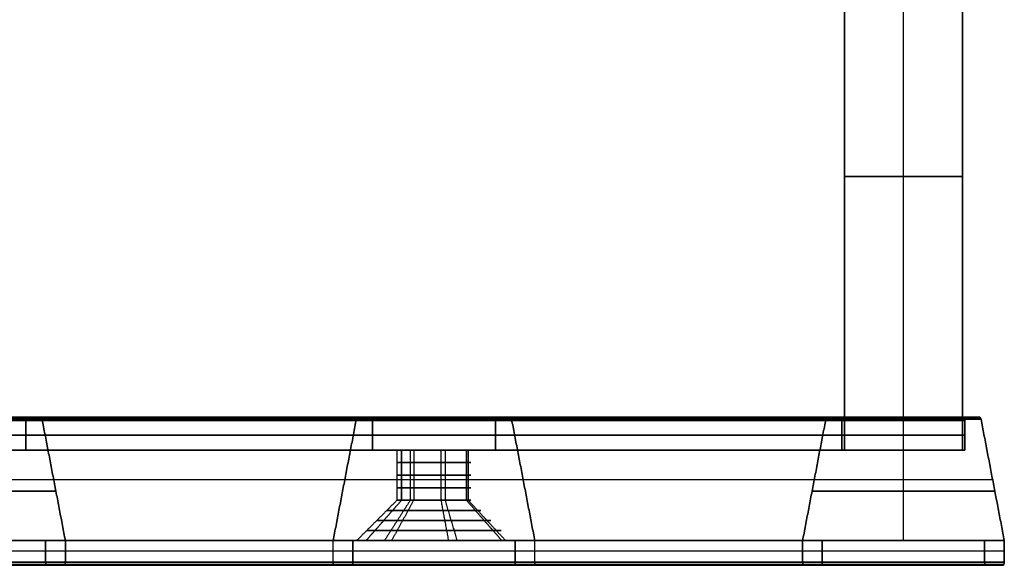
# Model space of a CAD drawing. Header units: millimetres. Extents: x -1100 to 1100, y -7 to 710.
# Tile 346 of 507: x 558 to 618, y -7 to 26. Entities that reach past the tile are written whole.
import ezdxf

# ---------------------------------------------------------------- set-up
doc = ezdxf.new("R2010")
doc.units = ezdxf.units.MM
doc.header["$MEASUREMENT"] = 0
doc.layers.add('IGES LEVEL 17', color=7, linetype='Continuous')
doc.layers.add('IGES LEVEL 3', color=7, linetype='Continuous')

msp = doc.modelspace()

# ---------------------------------------------------------------- linework, layer by layer
at = {"layer": 'IGES LEVEL 17', "extrusion": (0.877896, 0, -0.478852)}
for centre, start, end in [((1.8, 2.942, 634.698), 270, 0), ((1.8, 4.607, 634.698), 0, 68.19859), ((1.8, -14.723, 699.698), 291.80141, 0), ((1.8, -13.058, 699.698), 0, 90), ((1.8, 2.942, 699.698), 270, 0), ((1.8, 4.607, 699.698), 0, 68.19859), ((-6.8, 5.442, 634.698), 180, 270), ((-6.8, 7.542, 634.698), 90, 180), ((-6.8, -17.658, 699.698), 180, 270), ((-6.8, -15.558, 699.698), 90, 180), ((-6.8, 5.442, 699.698), 180, 270), ((-6.8, 7.542, 699.698), 90, 180)]:
    msp.add_arc(centre, 0.2, start, end, dxfattribs=at)
at = {"layer": 'IGES LEVEL 17', "color": 253, "extrusion": (0.877896, 0, -0.478852)}
for centre, start, end in [((1.8, 2.942, 634.698), 270, 0), ((1.8, 2.942, 634.698), 270, 0), ((1.8, 4.607, 634.698), 0, 68.19859), ((1.8, 4.607, 634.698), 0, 68.19859), ((1.8, -14.723, 667.198), 291.80141, 0), ((1.8, -13.058, 667.198), 0, 90), ((1.8, 2.942, 667.198), 270, 0), ((1.8, 4.607, 667.198), 0, 68.19859), ((1.8, -14.723, 699.698), 291.80141, 0), ((1.8, -14.723, 699.698), 291.80141, 0), ((1.8, -13.058, 699.698), 0, 90), ((1.8, -13.058, 699.698), 0, 90), ((1.8, 2.942, 699.698), 270, 0), ((1.8, 2.942, 699.698), 270, 0), ((1.8, 4.607, 699.698), 0, 68.19859), ((1.8, 4.607, 699.698), 0, 68.19859), ((-6.8, 5.442, 634.698), 180, 270), ((-6.8, 5.442, 634.698), 180, 270), ((-6.8, 7.542, 634.698), 90, 180), ((-6.8, 7.542, 634.698), 90, 180), ((-6.8, -17.658, 667.198), 180, 270), ((-6.8, -15.558, 667.198), 90, 180), ((-6.8, 5.442, 667.198), 180, 270), ((-6.8, 7.542, 667.198), 90, 180), ((-6.8, -17.658, 699.698), 180, 270), ((-6.8, -17.658, 699.698), 180, 270), ((-6.8, -15.558, 699.698), 90, 180), ((-6.8, -15.558, 699.698), 90, 180), ((-6.8, 5.442, 699.698), 180, 270), ((-6.8, 5.442, 699.698), 180, 270), ((-6.8, 7.542, 699.698), 90, 180), ((-6.8, 7.542, 699.698), 90, 180)]:
    msp.add_arc(centre, 0.2, start, end, dxfattribs=at)
at = {"layer": 'IGES LEVEL 17', "extrusion": (0.877896, 0, 0.478852)}
for centre, start, end in [((1.8, -2.942, 634.698), 0, 90), ((1.8, 14.723, 699.698), 0, 68.19859), ((1.8, 13.058, 699.698), 270, 0), ((1.8, -2.942, 699.698), 0, 90), ((1.8, -4.607, 699.698), 291.80141, 0), ((-6.8, -5.442, 634.698), 90, 180), ((-6.8, -7.542, 634.698), 180, 270), ((-6.8, 17.658, 699.698), 90, 180), ((-6.8, 15.558, 699.698), 180, 270), ((-6.8, -5.442, 699.698), 90, 180), ((-6.8, -7.542, 699.698), 180, 270)]:
    msp.add_arc(centre, 0.2, start, end, dxfattribs=at)
at = {"layer": 'IGES LEVEL 17', "color": 253, "extrusion": (0.877896, -9.98052e-14, 0.478852)}
msp.add_arc((1.8, -2.942, 634.698), 0.2, 0, 90, dxfattribs=at)
msp.add_arc((1.8, -2.942, 634.698), 0.2, 0, 90, dxfattribs=at)
at = {"layer": 'IGES LEVEL 17', "extrusion": (0.877896, -1.01308e-14, 0.478852)}
msp.add_arc((1.8, -4.607, 634.698), 0.2, 291.80141, 360, dxfattribs=at)
at = {"layer": 'IGES LEVEL 17', "color": 253, "extrusion": (0.877896, 1.51268e-14, 0.478852)}
msp.add_arc((1.8, -4.607, 634.698), 0.2, 291.80141, 360, dxfattribs=at)
at = {"layer": 'IGES LEVEL 17', "color": 253, "extrusion": (0.877896, -1.02751e-13, 0.478852)}
msp.add_arc((1.8, -4.607, 634.698), 0.2, 291.80141, 360, dxfattribs=at)
at = {"layer": 'IGES LEVEL 17', "color": 253, "extrusion": (0.877896, 0, 0.478852)}
for centre, start, end in [((1.8, 14.723, 667.198), 0, 68.19859), ((1.8, 13.058, 667.198), 270, 0), ((1.8, -2.942, 667.198), 0, 90), ((1.8, -4.607, 667.198), 291.80141, 0), ((1.8, 14.723, 699.698), 0, 68.19859), ((1.8, 14.723, 699.698), 0, 68.19859), ((1.8, 13.058, 699.698), 270, 0), ((1.8, 13.058, 699.698), 270, 0), ((1.8, -2.942, 699.698), 0, 90), ((1.8, -2.942, 699.698), 0, 90), ((1.8, -4.607, 699.698), 291.80141, 0), ((1.8, -4.607, 699.698), 291.80141, 0), ((-6.8, -5.442, 634.698), 90, 180), ((-6.8, -7.542, 634.698), 180, 270), ((-6.8, -7.542, 634.698), 180, 270), ((-6.8, 17.658, 667.198), 90, 180), ((-6.8, 15.558, 667.198), 180, 270), ((-6.8, -5.442, 667.198), 90, 180), ((-6.8, -7.542, 667.198), 180, 270), ((-6.8, 17.658, 699.698), 90, 180), ((-6.8, 17.658, 699.698), 90, 180), ((-6.8, 15.558, 699.698), 180, 270), ((-6.8, 15.558, 699.698), 180, 270), ((-6.8, -5.442, 699.698), 90, 180), ((-6.8, -5.442, 699.698), 90, 180), ((-6.8, -7.542, 699.698), 180, 270), ((-6.8, -7.542, 699.698), 180, 270)]:
    msp.add_arc(centre, 0.2, start, end, dxfattribs=at)
at = {"layer": 'IGES LEVEL 17', "extrusion": (0, 1, 0)}
for centre, radius, start, end in [((-583.308, -323.929), 2.25, 208.61046, 28.61046), ((-583.308, -323.929), 2.25, 28.61046, 208.61046), ((-583.308, 323.929), 2.25, 331.38954, 151.38954), ((-583.308, 323.929), 2.25, 151.38954, 331.38954), ((-583.308, -323.929, -3.05), 2.25, 208.61046, 28.61046), ((-583.308, 323.929, -3.05), 2.25, 331.38954, 151.38954), ((-583.308, -323.929, -3.05), 2.25, 28.61046, 208.61046), ((-583.308, 323.929, -3.05), 2.25, 151.38954, 331.38954), ((-583.308, -323.929, -5.5), 4.7, 208.61046, 28.61046), ((-583.308, 323.929, -5.5), 4.7, 331.38954, 151.38954), ((-583.308, -323.929, -5.5), 4.7, 28.61046, 208.61046), ((-583.308, 323.929, -5.5), 4.7, 151.38954, 331.38954)]:
    msp.add_arc(centre, radius, start, end, dxfattribs=at)
at = {"layer": 'IGES LEVEL 17', "color": 253, "extrusion": (0, 1, 0)}
for centre, radius, start, end in [((-583.308, -323.929), 2.25, 208.61046, 28.61046), ((-583.308, -323.929), 2.25, 28.61046, 208.61046), ((-583.308, 323.929), 2.25, 331.38954, 151.38954), ((-583.308, 323.929), 2.25, 151.38954, 331.38954), ((-583.308, -323.929, -0.762), 2.25, 208.61046, 28.61046), ((-583.308, 323.929, -0.763), 2.25, 331.38954, 151.38954), ((-583.308, -323.929, -0.762), 2.25, 28.61046, 208.61046), ((-583.308, 323.929, -0.763), 2.25, 151.38954, 331.38954), ((-583.308, -323.929, -1.525), 2.25, 208.61046, 28.61046), ((-583.308, 323.929, -1.525), 2.25, 331.38954, 151.38954), ((-583.308, -323.929, -1.525), 2.25, 28.61046, 208.61046), ((-583.308, 323.929, -1.525), 2.25, 151.38954, 331.38954), ((-583.308, -323.929, -2.287), 2.25, 208.61046, 28.61046), ((-583.308, 323.929, -2.288), 2.25, 331.38954, 151.38954), ((-583.308, -323.929, -2.287), 2.25, 28.61046, 208.61046), ((-583.308, 323.929, -2.288), 2.25, 151.38954, 331.38954), ((-583.308, 323.929, -3.05), 2.25, 331.38954, 151.38954), ((-583.308, 323.929, -3.05), 2.25, 331.38954, 151.38954), ((-583.308, -323.929, -3.05), 2.25, 208.61046, 28.61046), ((-583.308, -323.929, -3.05), 2.25, 208.61046, 28.61046), ((-583.308, -323.929, -3.05), 2.25, 28.61046, 208.61046), ((-583.308, -323.929, -3.05), 2.25, 28.61046, 208.61046), ((-583.308, 323.929, -3.05), 2.25, 151.38954, 331.38954), ((-583.308, 323.929, -3.05), 2.25, 151.38954, 331.38954), ((-583.308, -323.929, -3.662), 2.863, 208.61046, 28.61046), ((-583.308, 323.929, -3.663), 2.863, 331.38954, 151.38954), ((-583.308, -323.929, -3.662), 2.863, 28.61046, 208.61046), ((-583.308, 323.929, -3.663), 2.863, 151.38954, 331.38954), ((-583.308, -323.929, -4.275), 3.475, 208.61046, 28.61046), ((-583.308, 323.929, -4.275), 3.475, 331.38954, 151.38954), ((-583.308, -323.929, -4.275), 3.475, 28.61046, 208.61046), ((-583.308, 323.929, -4.275), 3.475, 151.38954, 331.38954), ((-583.308, -323.929, -4.887), 4.088, 208.61046, 28.61046), ((-583.308, 323.929, -4.888), 4.088, 331.38954, 151.38954), ((-583.308, -323.929, -4.887), 4.088, 28.61046, 208.61046), ((-583.308, 323.929, -4.888), 4.088, 151.38954, 331.38954), ((-583.308, -323.929, -5.5), 4.7, 208.61046, 28.61046), ((-583.308, 323.929, -5.5), 4.7, 331.38954, 151.38954), ((-583.308, -323.929, -5.5), 4.7, 28.61046, 208.61046), ((-583.308, 323.929, -5.5), 4.7, 151.38954, 331.38954)]:
    msp.add_arc(centre, radius, start, end, dxfattribs=at)
at = {"layer": 'IGES LEVEL 17', "color": 253, "extrusion": (0.877896, -2.72196e-14, 0.478852)}
msp.add_arc((-6.8, -5.442, 634.698), 0.2, 90, 180, dxfattribs=at)
at = {"layer": 'IGES LEVEL 17'}
for points in [[(607.123, 1.874, -348.14), (578.591, 1.874, -332.577), (550.059, 1.874, -317.014)], [(550.059, 1.874, 317.014), (578.591, 1.874, 332.577), (607.123, 1.874, 348.14)], [(550.148, 2, -316.851), (578.68, 2, -332.414), (607.212, 2, -347.977)], [(607.212, 2, 347.977), (578.68, 2, 332.414), (550.148, 2, 316.851)], [(608.009, 2, -346.515), (579.477, 2, -330.953), (550.945, 2, -315.39)], [(550.945, 2, 315.39), (579.477, 2, 330.953), (608.009, 2, 346.515)], [(551.041, 1.8, -315.214), (579.573, 1.8, -330.777), (608.104, 1.8, -346.34)], [(608.104, 1.8, 346.34), (579.573, 1.8, 330.777), (551.041, 1.8, 315.214)], [(558.511, 1.8, -301.519), (558.511, 0.9, -301.519), (558.511, 0, -301.519)], [(615.574, 1.8, -332.645), (587.043, 1.8, -317.082), (558.511, 1.8, -301.519)], [(558.511, 1.8, 301.519), (587.043, 1.8, 317.082), (615.574, 1.8, 332.645)], [(558.511, 0, 301.519), (558.511, 0.9, 301.519), (558.511, 1.8, 301.519)], [(558.607, 2, -301.344), (587.139, 2, -316.906), (615.67, 2, -332.469)], [(559.404, 2, -299.882), (559.006, 2, -300.613), (558.607, 2, -301.344)], [(558.607, 2, 301.344), (559.006, 2, 300.613), (559.404, 2, 299.882)], [(615.67, 2, 332.469), (587.139, 2, 316.906), (558.607, 2, 301.344)], [(616.467, 2, -331.008), (587.936, 2, -315.445), (559.404, 2, -299.882)], [(559.404, 2, 299.882), (587.936, 2, 315.445), (616.467, 2, 331.008)], [(559.493, 1.874, -299.719), (588.025, 1.874, -315.282), (616.556, 1.874, -330.845)], [(560.906, -5.5, -297.13), (560.199, -1.813, -298.425), (559.493, 1.874, -299.719)], [(559.493, 1.874, 299.719), (560.199, -1.813, 298.425), (560.906, -5.5, 297.13)], [(616.556, 1.874, 330.845), (588.025, 1.874, 315.282), (559.493, 1.874, 299.719)], [(605.71, -5.5, -350.729), (606.416, -1.813, -349.434), (607.123, 1.874, -348.14)], [(607.123, 1.874, 348.14), (606.416, -1.813, 349.434), (605.71, -5.5, 350.729)], [(607.212, 2, -347.977), (607.61, 2, -347.246), (608.009, 2, -346.515)], [(608.009, 2, 346.515), (607.61, 2, 347.246), (607.212, 2, 347.977)], [(608.104, 1.8, -346.34), (608.104, 0.9, -346.34), (608.104, 0, -346.34)], [(608.104, 0, 346.34), (608.104, 0.9, 346.34), (608.104, 1.8, 346.34)], [(615.574, 0, -332.645), (615.574, 0.9, -332.645), (615.574, 1.8, -332.645)], [(615.574, 1.8, 332.645), (615.574, 0.9, 332.645), (615.574, 0, 332.645)], [(615.67, 2, -332.469), (616.069, 2, -331.738), (616.467, 2, -331.008)], [(616.467, 2, 331.008), (616.069, 2, 331.738), (615.67, 2, 332.469)], [(616.556, 1.874, -330.845), (617.263, -1.813, -329.55), (617.969, -5.5, -328.255)], [(617.969, -5.5, 328.255), (617.263, -1.813, 329.55), (616.556, 1.874, 330.845)], [(551.041, 0, -315.214), (579.573, 0, -330.777), (608.104, 0, -346.34)], [(558.511, 0, -301.519), (554.776, 0, -308.367), (551.041, 0, -315.214)], [(558.511, 0, -301.519), (587.043, 0, -317.082), (615.574, 0, -332.645)], [(581.333, -3.05, -322.852), (581.333, -1.525, -322.852), (581.333, 0, -322.852)], [(585.283, 0, -325.007), (585.283, -1.525, -325.007), (585.283, -3.05, -325.007)], [(608.104, 0, -346.34), (611.839, 0, -339.492), (615.574, 0, -332.645)], [(551.041, 0, 315.214), (554.776, 0, 308.367), (558.511, 0, 301.519)], [(551.041, 0, 315.214), (579.573, 0, 330.777), (608.104, 0, 346.34)], [(558.511, 0, 301.519), (587.043, 0, 317.082), (615.574, 0, 332.645)], [(581.333, -3.05, 322.852), (581.333, -1.525, 322.852), (581.333, 0, 322.852)], [(585.283, 0, 325.007), (585.283, -1.525, 325.007), (585.283, -3.05, 325.007)], [(615.574, 0, 332.645), (611.839, 0, 339.492), (608.104, 0, 346.34)], [(579.182, -5.5, -321.679), (580.257, -4.275, -322.265), (581.333, -3.05, -322.852)], [(579.182, -5.5, 321.679), (580.257, -4.275, 322.265), (581.333, -3.05, 322.852)], [(585.283, -3.05, -325.007), (586.359, -4.275, -325.594), (587.434, -5.5, -326.18)], [(585.283, -3.05, 325.007), (586.359, -4.275, 325.594), (587.434, -5.5, 326.18)], [(548.647, -5.5, -319.604), (577.179, -5.5, -335.167), (605.71, -5.5, -350.729)], [(548.647, -5.5, 319.604), (577.179, -5.5, 335.167), (605.71, -5.5, 350.729)], [(549.844, -5.5, -317.409), (554.776, -5.5, -308.367), (559.708, -5.5, -299.324)], [(549.844, -5.5, -317.409), (578.376, -5.5, -332.972), (606.907, -5.5, -348.535)], [(549.844, -5.5, 317.409), (578.376, -5.5, 332.972), (606.907, -5.5, 348.535)], [(559.708, -5.5, 299.324), (554.776, -5.5, 308.367), (549.844, -5.5, 317.409)], [(559.708, -5.5, -299.324), (559.708, -6.15, -299.324), (559.708, -6.8, -299.324)], [(559.708, -5.5, -299.324), (588.24, -5.5, -314.887), (616.772, -5.5, -330.45)], [(559.708, -5.5, 299.324), (588.24, -5.5, 314.887), (616.772, -5.5, 330.45)], [(559.708, -6.8, 299.324), (559.708, -6.15, 299.324), (559.708, -5.5, 299.324)], [(560.906, -5.5, -297.13), (589.437, -5.5, -312.692), (617.969, -5.5, -328.255)], [(560.906, -6.8, -297.13), (560.906, -6.15, -297.13), (560.906, -5.5, -297.13)], [(560.906, -5.5, 297.13), (560.906, -6.15, 297.13), (560.906, -6.8, 297.13)], [(560.906, -5.5, 297.13), (589.437, -5.5, 312.692), (617.969, -5.5, 328.255)], [(605.71, -6.8, -350.729), (605.71, -6.15, -350.729), (605.71, -5.5, -350.729)], [(605.71, -5.5, 350.729), (605.71, -6.15, 350.729), (605.71, -6.8, 350.729)], [(616.772, -5.5, -330.45), (611.839, -5.5, -339.492), (606.907, -5.5, -348.535)], [(606.907, -5.5, -348.535), (606.907, -6.15, -348.535), (606.907, -6.8, -348.535)], [(606.907, -6.8, 348.535), (606.907, -6.15, 348.535), (606.907, -5.5, 348.535)], [(606.907, -5.5, 348.535), (611.839, -5.5, 339.492), (616.772, -5.5, 330.45)], [(616.772, -6.8, -330.45), (616.772, -6.15, -330.45), (616.772, -5.5, -330.45)], [(616.772, -5.5, 330.45), (616.772, -6.15, 330.45), (616.772, -6.8, 330.45)], [(617.969, -5.5, -328.255), (617.969, -6.15, -328.255), (617.969, -6.8, -328.255)], [(617.969, -6.8, 328.255), (617.969, -6.15, 328.255), (617.969, -5.5, 328.255)], [(548.647, -6.8, -319.604), (577.179, -6.8, -335.167), (605.71, -6.8, -350.729)], [(605.71, -6.8, 350.729), (577.179, -6.8, 335.167), (548.647, -6.8, 319.604)], [(605.806, -7, -350.554), (577.274, -7, -334.991), (548.743, -7, -319.428)], [(548.743, -7, 319.428), (577.274, -7, 334.991), (605.806, -7, 350.554)], [(549.748, -7, -317.585), (578.28, -7, -333.147), (606.811, -7, -348.71)], [(606.811, -7, 348.71), (578.28, -7, 333.147), (549.748, -7, 317.585)], [(606.907, -6.8, -348.535), (578.376, -6.8, -332.972), (549.844, -6.8, -317.409)], [(549.844, -6.8, 317.409), (578.376, -6.8, 332.972), (606.907, -6.8, 348.535)], [(559.708, -6.8, -299.324), (588.24, -6.8, -314.887), (616.772, -6.8, -330.45)], [(616.772, -6.8, 330.45), (588.24, -6.8, 314.887), (559.708, -6.8, 299.324)], [(559.804, -7, -299.149), (560.307, -7, -298.227), (560.81, -7, -297.305)], [(616.867, -7, -330.274), (588.336, -7, -314.712), (559.804, -7, -299.149)], [(559.804, -7, 299.149), (588.336, -7, 314.712), (616.867, -7, 330.274)], [(560.81, -7, 297.305), (560.307, -7, 298.227), (559.804, -7, 299.149)], [(560.81, -7, -297.305), (589.341, -7, -312.868), (617.873, -7, -328.431)], [(617.873, -7, 328.431), (589.341, -7, 312.868), (560.81, -7, 297.305)], [(617.969, -6.8, -328.255), (589.437, -6.8, -312.692), (560.906, -6.8, -297.13)], [(560.906, -6.8, 297.13), (589.437, -6.8, 312.692), (617.969, -6.8, 328.255)], [(606.811, -7, -348.71), (606.309, -7, -349.632), (605.806, -7, -350.554)], [(605.806, -7, 350.554), (606.309, -7, 349.632), (606.811, -7, 348.71)], [(617.873, -7, -328.431), (617.37, -7, -329.352), (616.867, -7, -330.274)], [(616.867, -7, 330.274), (617.37, -7, 329.352), (617.873, -7, 328.431)]]:
    msp.add_open_spline(points, degree=2, dxfattribs=at)
at = {"layer": 'IGES LEVEL 17', "color": 253}
for points in [[(607.123, 1.874, -348.14), (578.591, 1.874, -332.577), (550.059, 1.874, -317.014)], [(607.123, 1.874, -348.14), (578.591, 1.874, -332.577), (550.059, 1.874, -317.014)], [(550.059, 1.874, 317.014), (578.591, 1.874, 332.577), (607.123, 1.874, 348.14)], [(550.059, 1.874, 317.014), (578.591, 1.874, 332.577), (607.123, 1.874, 348.14)], [(550.095, 1.966, -316.95), (578.626, 1.966, -332.512), (607.158, 1.966, -348.075)], [(550.095, 1.966, 316.95), (578.626, 1.966, 332.512), (607.158, 1.966, 348.075)], [(550.148, 2, -316.851), (578.68, 2, -332.414), (607.212, 2, -347.977)], [(550.148, 2, -316.851), (578.68, 2, -332.414), (607.212, 2, -347.977)], [(607.212, 2, 347.977), (578.68, 2, 332.414), (550.148, 2, 316.851)], [(607.212, 2, 347.977), (578.68, 2, 332.414), (550.148, 2, 316.851)], [(550.547, 2, -316.121), (579.078, 2, -331.683), (607.61, 2, -347.246)], [(550.547, 2, 316.121), (579.078, 2, 331.683), (607.61, 2, 347.246)], [(608.009, 2, -346.515), (579.477, 2, -330.953), (550.945, 2, -315.39)], [(608.009, 2, -346.515), (579.477, 2, -330.953), (550.945, 2, -315.39)], [(550.945, 2, 315.39), (579.477, 2, 330.953), (608.009, 2, 346.515)], [(550.945, 2, 315.39), (579.477, 2, 330.953), (608.009, 2, 346.515)], [(551.006, 1.955, 315.279), (579.538, 1.955, 330.841), (608.069, 1.955, 346.404)], [(551.013, 1.941, -315.266), (579.545, 1.941, -330.829), (608.076, 1.941, -346.391)], [(551.041, 1.8, -315.214), (579.573, 1.8, -330.777), (608.104, 1.8, -346.34)], [(551.041, 1.8, -315.214), (579.573, 1.8, -330.777), (608.104, 1.8, -346.34)], [(608.104, 1.8, 346.34), (579.573, 1.8, 330.777), (551.041, 1.8, 315.214)], [(608.104, 1.8, 346.34), (579.573, 1.8, 330.777), (551.041, 1.8, 315.214)], [(558.511, 1.8, -301.519), (558.511, 0.9, -301.519), (558.511, 0, -301.519)], [(615.574, 1.8, -332.645), (587.043, 1.8, -317.082), (558.511, 1.8, -301.519)], [(558.511, 1.8, -301.519), (558.511, 0.9, -301.519), (558.511, 0, -301.519)], [(615.574, 1.8, -332.645), (587.043, 1.8, -317.082), (558.511, 1.8, -301.519)], [(558.511, 0, 301.519), (558.511, 0.9, 301.519), (558.511, 1.8, 301.519)], [(558.511, 1.8, 301.519), (587.043, 1.8, 317.082), (615.574, 1.8, 332.645)], [(558.511, 0, 301.519), (558.511, 0.9, 301.519), (558.511, 1.8, 301.519)], [(558.511, 1.8, 301.519), (587.043, 1.8, 317.082), (615.574, 1.8, 332.645)], [(558.539, 1.941, 301.468), (587.071, 1.941, 317.03), (615.603, 1.941, 332.593)], [(558.546, 1.955, -301.455), (587.078, 1.955, -317.018), (615.61, 1.955, -332.58)], [(559.404, 2, -299.882), (559.006, 2, -300.613), (558.607, 2, -301.344)], [(558.607, 2, -301.344), (587.139, 2, -316.906), (615.67, 2, -332.469)], [(558.607, 2, -301.344), (587.139, 2, -316.906), (615.67, 2, -332.469)], [(559.404, 2, -299.882), (559.006, 2, -300.613), (558.607, 2, -301.344)], [(558.607, 2, 301.344), (559.006, 2, 300.613), (559.404, 2, 299.882)], [(615.67, 2, 332.469), (587.139, 2, 316.906), (558.607, 2, 301.344)], [(558.607, 2, 301.344), (559.006, 2, 300.613), (559.404, 2, 299.882)], [(615.67, 2, 332.469), (587.139, 2, 316.906), (558.607, 2, 301.344)], [(559.006, 2, -300.613), (587.537, 2, -316.176), (616.069, 2, -331.738)], [(559.006, 2, 300.613), (587.537, 2, 316.176), (616.069, 2, 331.738)], [(616.467, 2, -331.008), (587.936, 2, -315.445), (559.404, 2, -299.882)], [(616.467, 2, -331.008), (587.936, 2, -315.445), (559.404, 2, -299.882)], [(559.404, 2, 299.882), (587.936, 2, 315.445), (616.467, 2, 331.008)], [(559.404, 2, 299.882), (587.936, 2, 315.445), (616.467, 2, 331.008)], [(559.458, 1.966, -299.784), (587.989, 1.966, -315.347), (616.521, 1.966, -330.909)], [(559.458, 1.966, 299.784), (587.989, 1.966, 315.347), (616.521, 1.966, 330.909)], [(560.906, -5.5, -297.13), (560.199, -1.813, -298.425), (559.493, 1.874, -299.719)], [(559.493, 1.874, -299.719), (588.025, 1.874, -315.282), (616.556, 1.874, -330.845)], [(560.906, -5.5, -297.13), (560.199, -1.813, -298.425), (559.493, 1.874, -299.719)], [(559.493, 1.874, -299.719), (588.025, 1.874, -315.282), (616.556, 1.874, -330.845)], [(559.493, 1.874, 299.719), (560.199, -1.813, 298.425), (560.906, -5.5, 297.13)], [(616.556, 1.874, 330.845), (588.025, 1.874, 315.282), (559.493, 1.874, 299.719)], [(559.493, 1.874, 299.719), (560.199, -1.813, 298.425), (560.906, -5.5, 297.13)], [(616.556, 1.874, 330.845), (588.025, 1.874, 315.282), (559.493, 1.874, 299.719)], [(577.179, -5.5, -335.167), (577.885, -1.813, -333.872), (578.591, 1.874, -332.577)], [(578.591, 1.874, 332.577), (577.885, -1.813, 333.872), (577.179, -5.5, 335.167)], [(578.68, 2, -332.414), (579.078, 2, -331.683), (579.477, 2, -330.953)], [(579.477, 2, 330.953), (579.078, 2, 331.683), (578.68, 2, 332.414)], [(579.573, 1.8, -330.777), (579.573, 0.9, -330.777), (579.573, 0, -330.777)], [(579.573, 0, 330.777), (579.573, 0.9, 330.777), (579.573, 1.8, 330.777)], [(587.043, 0, -317.082), (587.043, 0.9, -317.082), (587.043, 1.8, -317.082)], [(587.043, 1.8, 317.082), (587.043, 0.9, 317.082), (587.043, 0, 317.082)], [(587.139, 2, -316.906), (587.537, 2, -316.176), (587.936, 2, -315.445)], [(587.936, 2, 315.445), (587.537, 2, 316.176), (587.139, 2, 316.906)], [(588.025, 1.874, -315.282), (588.731, -1.813, -313.987), (589.437, -5.5, -312.692)], [(589.437, -5.5, 312.692), (588.731, -1.813, 313.987), (588.025, 1.874, 315.282)], [(607.123, 1.874, -348.14), (606.416, -1.813, -349.434), (605.71, -5.5, -350.729)], [(605.71, -5.5, -350.729), (606.416, -1.813, -349.434), (607.123, 1.874, -348.14)], [(605.71, -5.5, 350.729), (606.416, -1.813, 349.434), (607.123, 1.874, 348.14)], [(607.123, 1.874, 348.14), (606.416, -1.813, 349.434), (605.71, -5.5, 350.729)], [(608.009, 2, -346.515), (607.61, 2, -347.246), (607.212, 2, -347.977)], [(607.212, 2, -347.977), (607.61, 2, -347.246), (608.009, 2, -346.515)], [(607.212, 2, 347.977), (607.61, 2, 347.246), (608.009, 2, 346.515)], [(608.009, 2, 346.515), (607.61, 2, 347.246), (607.212, 2, 347.977)], [(608.104, 0, -346.34), (608.104, 0.9, -346.34), (608.104, 1.8, -346.34)], [(608.104, 1.8, -346.34), (608.104, 0.9, -346.34), (608.104, 0, -346.34)], [(608.104, 1.8, 346.34), (608.104, 0.9, 346.34), (608.104, 0, 346.34)], [(608.104, 0, 346.34), (608.104, 0.9, 346.34), (608.104, 1.8, 346.34)], [(615.574, 1.8, -332.645), (615.574, 0.9, -332.645), (615.574, 0, -332.645)], [(615.574, 0, -332.645), (615.574, 0.9, -332.645), (615.574, 1.8, -332.645)], [(615.574, 0, 332.645), (615.574, 0.9, 332.645), (615.574, 1.8, 332.645)], [(615.574, 1.8, 332.645), (615.574, 0.9, 332.645), (615.574, 0, 332.645)], [(616.467, 2, -331.008), (616.069, 2, -331.738), (615.67, 2, -332.469)], [(615.67, 2, -332.469), (616.069, 2, -331.738), (616.467, 2, -331.008)], [(615.67, 2, 332.469), (616.069, 2, 331.738), (616.467, 2, 331.008)], [(616.467, 2, 331.008), (616.069, 2, 331.738), (615.67, 2, 332.469)], [(617.969, -5.5, -328.255), (617.263, -1.813, -329.55), (616.556, 1.874, -330.845)], [(616.556, 1.874, -330.845), (617.263, -1.813, -329.55), (617.969, -5.5, -328.255)], [(616.556, 1.874, 330.845), (617.263, -1.813, 329.55), (617.969, -5.5, 328.255)], [(617.969, -5.5, 328.255), (617.263, -1.813, 329.55), (616.556, 1.874, 330.845)], [(608.104, 0.9, -346.34), (579.573, 0.9, -330.777), (551.041, 0.9, -315.214)], [(551.041, 0.9, 315.214), (579.573, 0.9, 330.777), (608.104, 0.9, 346.34)], [(558.511, 0.9, -301.519), (587.043, 0.9, -317.082), (615.574, 0.9, -332.645)], [(615.574, 0.9, 332.645), (587.043, 0.9, 317.082), (558.511, 0.9, 301.519)], [(558.511, 0, -301.519), (554.776, 0, -308.367), (551.041, 0, -315.214)], [(608.104, 0, -346.34), (579.573, 0, -330.777), (551.041, 0, -315.214)], [(558.511, 0, -301.519), (554.776, 0, -308.367), (551.041, 0, -315.214)], [(551.041, 0, -315.214), (579.573, 0, -330.777), (608.104, 0, -346.34)], [(581.333, 0, -322.852), (568.054, 0, -315.609), (554.776, 0, -308.367)], [(615.574, 0, -332.645), (587.043, 0, -317.082), (558.511, 0, -301.519)], [(558.511, 0, -301.519), (587.043, 0, -317.082), (615.574, 0, -332.645)], [(579.573, 0, -330.777), (580.902, 0, -328.341), (582.23, 0, -325.905)], [(581.058, 0, -323.91), (581.058, -1.525, -323.91), (581.058, -3.05, -323.91)], [(581.333, 0, -322.852), (581.333, -1.525, -322.852), (581.333, -3.05, -322.852)], [(581.333, -3.05, -322.852), (581.333, -1.525, -322.852), (581.333, 0, -322.852)], [(581.866, 0, -325.657), (581.866, -1.525, -325.657), (581.866, -3.05, -325.657)], [(582.074, 0, -322.048), (582.074, -1.525, -322.048), (582.074, -3.05, -322.048)], [(583.728, 0, -326.14), (583.728, -1.525, -326.14), (583.728, -3.05, -326.14)], [(583.979, 0, -321.782), (583.979, -1.525, -321.782), (583.979, -3.05, -321.782)], [(584.385, 0, -321.954), (585.714, 0, -319.518), (587.043, 0, -317.082)], [(585.283, -3.05, -325.007), (585.283, -1.525, -325.007), (585.283, 0, -325.007)], [(611.839, 0, -339.492), (598.561, 0, -332.25), (585.283, 0, -325.007)], [(585.283, 0, -325.007), (585.283, -1.525, -325.007), (585.283, -3.05, -325.007)], [(585.394, 0, -323.086), (585.394, -1.525, -323.086), (585.394, -3.05, -323.086)], [(615.574, 0, -332.645), (611.839, 0, -339.492), (608.104, 0, -346.34)], [(608.104, 0, -346.34), (611.839, 0, -339.492), (615.574, 0, -332.645)], [(611.839, -5.5, -339.492), (611.839, -2.75, -339.492), (611.839, 0, -339.492)], [(611.839, -5.5, 339.492), (611.839, -2.75, 339.492), (611.839, 0, 339.492)], [(551.041, 0, 315.214), (554.776, 0, 308.367), (558.511, 0, 301.519)], [(608.104, 0, 346.34), (579.573, 0, 330.777), (551.041, 0, 315.214)], [(551.041, 0, 315.214), (554.776, 0, 308.367), (558.511, 0, 301.519)], [(551.041, 0, 315.214), (579.573, 0, 330.777), (608.104, 0, 346.34)], [(581.333, 0, 322.852), (568.054, 0, 315.609), (554.776, 0, 308.367)], [(615.574, 0, 332.645), (587.043, 0, 317.082), (558.511, 0, 301.519)], [(558.511, 0, 301.519), (587.043, 0, 317.082), (615.574, 0, 332.645)], [(582.23, 0, 325.905), (580.902, 0, 328.341), (579.573, 0, 330.777)], [(581.058, 0, 323.91), (581.058, -1.525, 323.91), (581.058, -3.05, 323.91)], [(581.333, 0, 322.852), (581.333, -1.525, 322.852), (581.333, -3.05, 322.852)], [(581.333, -3.05, 322.852), (581.333, -1.525, 322.852), (581.333, 0, 322.852)], [(581.866, 0, 325.657), (581.866, -1.525, 325.657), (581.866, -3.05, 325.657)], [(582.074, 0, 322.048), (582.074, -1.525, 322.048), (582.074, -3.05, 322.048)], [(583.728, 0, 326.14), (583.728, -1.525, 326.14), (583.728, -3.05, 326.14)], [(583.979, 0, 321.782), (583.979, -1.525, 321.782), (583.979, -3.05, 321.782)], [(587.043, 0, 317.082), (585.714, 0, 319.518), (584.385, 0, 321.954)], [(585.283, -3.05, 325.007), (585.283, -1.525, 325.007), (585.283, 0, 325.007)], [(611.839, 0, 339.492), (598.561, 0, 332.25), (585.283, 0, 325.007)], [(585.283, 0, 325.007), (585.283, -1.525, 325.007), (585.283, -3.05, 325.007)], [(585.394, 0, 323.086), (585.394, -1.525, 323.086), (585.394, -3.05, 323.086)], [(608.104, 0, 346.34), (611.839, 0, 339.492), (615.574, 0, 332.645)], [(615.574, 0, 332.645), (611.839, 0, 339.492), (608.104, 0, 346.34)], [(606.416, -1.813, -349.434), (577.885, -1.813, -333.872), (549.353, -1.813, -318.309)], [(606.416, -1.813, 349.434), (577.885, -1.813, 333.872), (549.353, -1.813, 318.309)], [(617.263, -1.813, -329.55), (588.731, -1.813, -313.987), (560.199, -1.813, -298.425)], [(617.263, -1.813, 329.55), (588.731, -1.813, 313.987), (560.199, -1.813, 298.425)], [(549.222, -2.5, -318.55), (554.776, -2.5, -308.367), (560.331, -2.5, -298.183)], [(560.331, -2.5, 298.183), (554.776, -2.5, 308.367), (549.222, -2.5, 318.55)], [(606.285, -2.5, -349.676), (611.839, -2.5, -339.492), (617.394, -2.5, -329.309)], [(617.394, -2.5, 329.309), (611.839, -2.5, 339.492), (606.285, -2.5, 349.676)], [(581.058, -3.05, -323.91), (579.833, -4.275, -323.9), (578.608, -5.5, -323.89)], [(581.058, -3.05, 323.91), (579.833, -4.275, 323.9), (578.608, -5.5, 323.89)], [(581.333, -3.05, -322.852), (580.257, -4.275, -322.265), (579.182, -5.5, -321.679)], [(579.182, -5.5, -321.679), (580.257, -4.275, -322.265), (581.333, -3.05, -322.852)], [(581.333, -3.05, 322.852), (580.257, -4.275, 322.265), (579.182, -5.5, 321.679)], [(579.182, -5.5, 321.679), (580.257, -4.275, 322.265), (581.333, -3.05, 322.852)], [(581.866, -3.05, -325.657), (581.081, -4.275, -326.597), (580.296, -5.5, -327.537)], [(581.866, -3.05, 325.657), (581.081, -4.275, 326.597), (580.296, -5.5, 327.537)], [(582.074, -3.05, -322.048), (581.402, -4.275, -321.024), (580.73, -5.5, -320)], [(582.074, -3.05, 322.048), (581.402, -4.275, 321.024), (580.73, -5.5, 320)], [(583.728, -3.05, -326.14), (583.957, -4.275, -327.343), (584.186, -5.5, -328.547)], [(583.728, -3.05, 326.14), (583.957, -4.275, 327.343), (584.186, -5.5, 328.547)], [(583.979, -3.05, -321.782), (584.345, -4.275, -320.613), (584.71, -5.5, -319.444)], [(583.979, -3.05, 321.782), (584.345, -4.275, 320.613), (584.71, -5.5, 319.444)], [(587.434, -5.5, -326.18), (586.359, -4.275, -325.594), (585.283, -3.05, -325.007)], [(585.283, -3.05, -325.007), (586.359, -4.275, -325.594), (587.434, -5.5, -326.18)], [(587.434, -5.5, 326.18), (586.359, -4.275, 325.594), (585.283, -3.05, 325.007)], [(585.283, -3.05, 325.007), (586.359, -4.275, 325.594), (587.434, -5.5, 326.18)], [(585.394, -3.05, -323.086), (586.529, -4.275, -322.627), (587.665, -5.5, -322.168)], [(585.394, -3.05, 323.086), (586.529, -4.275, 322.627), (587.665, -5.5, 322.168)], [(605.71, -5.5, -350.729), (577.179, -5.5, -335.167), (548.647, -5.5, -319.604)], [(548.647, -5.5, -319.604), (577.179, -5.5, -335.167), (605.71, -5.5, -350.729)], [(605.71, -5.5, 350.729), (577.179, -5.5, 335.167), (548.647, -5.5, 319.604)], [(548.647, -5.5, 319.604), (577.179, -5.5, 335.167), (605.71, -5.5, 350.729)], [(549.844, -5.5, -317.409), (554.776, -5.5, -308.367), (559.708, -5.5, -299.324)], [(606.907, -5.5, -348.535), (578.376, -5.5, -332.972), (549.844, -5.5, -317.409)], [(549.844, -5.5, -317.409), (554.776, -5.5, -308.367), (559.708, -5.5, -299.324)], [(549.844, -5.5, -317.409), (578.376, -5.5, -332.972), (606.907, -5.5, -348.535)], [(559.708, -5.5, 299.324), (554.776, -5.5, 308.367), (549.844, -5.5, 317.409)], [(606.907, -5.5, 348.535), (578.376, -5.5, 332.972), (549.844, -5.5, 317.409)], [(559.708, -5.5, 299.324), (554.776, -5.5, 308.367), (549.844, -5.5, 317.409)], [(549.844, -5.5, 317.409), (578.376, -5.5, 332.972), (606.907, -5.5, 348.535)], [(579.182, -5.5, -321.679), (566.979, -5.5, -315.023), (554.776, -5.5, -308.367)], [(579.182, -5.5, 321.679), (566.979, -5.5, 315.023), (554.776, -5.5, 308.367)], [(559.708, -5.5, -299.324), (559.708, -6.15, -299.324), (559.708, -6.8, -299.324)], [(616.772, -5.5, -330.45), (588.24, -5.5, -314.887), (559.708, -5.5, -299.324)], [(559.708, -5.5, -299.324), (559.708, -6.15, -299.324), (559.708, -6.8, -299.324)], [(559.708, -5.5, -299.324), (588.24, -5.5, -314.887), (616.772, -5.5, -330.45)], [(559.708, -6.8, 299.324), (559.708, -6.15, 299.324), (559.708, -5.5, 299.324)], [(616.772, -5.5, 330.45), (588.24, -5.5, 314.887), (559.708, -5.5, 299.324)], [(559.708, -6.8, 299.324), (559.708, -6.15, 299.324), (559.708, -5.5, 299.324)], [(559.708, -5.5, 299.324), (588.24, -5.5, 314.887), (616.772, -5.5, 330.45)], [(560.906, -6.8, -297.13), (560.906, -6.15, -297.13), (560.906, -5.5, -297.13)], [(617.969, -5.5, -328.255), (589.437, -5.5, -312.692), (560.906, -5.5, -297.13)], [(560.906, -6.8, -297.13), (560.906, -6.15, -297.13), (560.906, -5.5, -297.13)], [(560.906, -5.5, -297.13), (589.437, -5.5, -312.692), (617.969, -5.5, -328.255)], [(560.906, -5.5, 297.13), (560.906, -6.15, 297.13), (560.906, -6.8, 297.13)], [(617.969, -5.5, 328.255), (589.437, -5.5, 312.692), (560.906, -5.5, 297.13)], [(560.906, -5.5, 297.13), (560.906, -6.15, 297.13), (560.906, -6.8, 297.13)], [(560.906, -5.5, 297.13), (589.437, -5.5, 312.692), (617.969, -5.5, 328.255)], [(577.179, -6.8, -335.167), (577.179, -6.15, -335.167), (577.179, -5.5, -335.167)], [(577.179, -6.8, 335.167), (577.179, -6.15, 335.167), (577.179, -5.5, 335.167)], [(578.376, -5.5, -332.972), (579.716, -5.5, -330.514), (581.057, -5.5, -328.056)], [(578.376, -5.5, -332.972), (578.376, -6.15, -332.972), (578.376, -6.8, -332.972)], [(578.376, -6.8, 332.972), (578.376, -6.15, 332.972), (578.376, -5.5, 332.972)], [(581.057, -5.5, 328.056), (579.716, -5.5, 330.514), (578.376, -5.5, 332.972)], [(585.558, -5.5, -319.803), (586.899, -5.5, -317.345), (588.24, -5.5, -314.887)], [(588.24, -5.5, 314.887), (586.899, -5.5, 317.345), (585.558, -5.5, 319.803)], [(611.839, -5.5, -339.492), (599.637, -5.5, -332.836), (587.434, -5.5, -326.18)], [(611.839, -5.5, 339.492), (599.637, -5.5, 332.836), (587.434, -5.5, 326.18)], [(588.24, -6.8, -314.887), (588.24, -6.15, -314.887), (588.24, -5.5, -314.887)], [(588.24, -5.5, 314.887), (588.24, -6.15, 314.887), (588.24, -6.8, 314.887)], [(589.437, -6.8, -312.692), (589.437, -6.15, -312.692), (589.437, -5.5, -312.692)], [(589.437, -6.8, 312.692), (589.437, -6.15, 312.692), (589.437, -5.5, 312.692)], [(605.71, -5.5, -350.729), (605.71, -6.15, -350.729), (605.71, -6.8, -350.729)], [(605.71, -6.8, -350.729), (605.71, -6.15, -350.729), (605.71, -5.5, -350.729)], [(605.71, -6.8, 350.729), (605.71, -6.15, 350.729), (605.71, -5.5, 350.729)], [(605.71, -5.5, 350.729), (605.71, -6.15, 350.729), (605.71, -6.8, 350.729)], [(606.907, -5.5, -348.535), (611.839, -5.5, -339.492), (616.772, -5.5, -330.45)], [(606.907, -6.8, -348.535), (606.907, -6.15, -348.535), (606.907, -5.5, -348.535)], [(616.772, -5.5, -330.45), (611.839, -5.5, -339.492), (606.907, -5.5, -348.535)], [(606.907, -5.5, -348.535), (606.907, -6.15, -348.535), (606.907, -6.8, -348.535)], [(616.772, -5.5, 330.45), (611.839, -5.5, 339.492), (606.907, -5.5, 348.535)], [(606.907, -5.5, 348.535), (606.907, -6.15, 348.535), (606.907, -6.8, 348.535)], [(606.907, -6.8, 348.535), (606.907, -6.15, 348.535), (606.907, -5.5, 348.535)], [(606.907, -5.5, 348.535), (611.839, -5.5, 339.492), (616.772, -5.5, 330.45)], [(616.772, -5.5, -330.45), (616.772, -6.15, -330.45), (616.772, -6.8, -330.45)], [(616.772, -6.8, -330.45), (616.772, -6.15, -330.45), (616.772, -5.5, -330.45)], [(616.772, -6.8, 330.45), (616.772, -6.15, 330.45), (616.772, -5.5, 330.45)], [(616.772, -5.5, 330.45), (616.772, -6.15, 330.45), (616.772, -6.8, 330.45)], [(617.969, -6.8, -328.255), (617.969, -6.15, -328.255), (617.969, -5.5, -328.255)], [(617.969, -5.5, -328.255), (617.969, -6.15, -328.255), (617.969, -6.8, -328.255)], [(617.969, -5.5, 328.255), (617.969, -6.15, 328.255), (617.969, -6.8, 328.255)], [(617.969, -6.8, 328.255), (617.969, -6.15, 328.255), (617.969, -5.5, 328.255)], [(605.71, -6.15, -350.729), (577.179, -6.15, -335.167), (548.647, -6.15, -319.604)], [(605.71, -6.15, 350.729), (577.179, -6.15, 335.167), (548.647, -6.15, 319.604)], [(606.907, -6.15, -348.535), (578.376, -6.15, -332.972), (549.844, -6.15, -317.409)], [(606.907, -6.15, 348.535), (578.376, -6.15, 332.972), (549.844, -6.15, 317.409)], [(616.772, -6.15, -330.45), (588.24, -6.15, -314.887), (559.708, -6.15, -299.324)], [(616.772, -6.15, 330.45), (588.24, -6.15, 314.887), (559.708, -6.15, 299.324)], [(617.969, -6.15, -328.255), (589.437, -6.15, -312.692), (560.906, -6.15, -297.13)], [(617.969, -6.15, 328.255), (589.437, -6.15, 312.692), (560.906, -6.15, 297.13)], [(548.647, -6.8, -319.604), (577.179, -6.8, -335.167), (605.71, -6.8, -350.729)], [(548.647, -6.8, -319.604), (577.179, -6.8, -335.167), (605.71, -6.8, -350.729)], [(605.71, -6.8, 350.729), (577.179, -6.8, 335.167), (548.647, -6.8, 319.604)], [(605.71, -6.8, 350.729), (577.179, -6.8, 335.167), (548.647, -6.8, 319.604)], [(548.675, -6.941, 319.552), (577.207, -6.941, 335.115), (605.738, -6.941, 350.678)], [(548.682, -6.955, -319.54), (577.214, -6.955, -335.102), (605.745, -6.955, -350.665)], [(605.806, -7, -350.554), (577.274, -7, -334.991), (548.743, -7, -319.428)], [(605.806, -7, -350.554), (577.274, -7, -334.991), (548.743, -7, -319.428)], [(548.743, -7, 319.428), (577.274, -7, 334.991), (605.806, -7, 350.554)], [(548.743, -7, 319.428), (577.274, -7, 334.991), (605.806, -7, 350.554)], [(606.309, -7, -349.632), (577.777, -7, -334.069), (549.245, -7, -318.506)], [(606.309, -7, 349.632), (577.777, -7, 334.069), (549.245, -7, 318.506)], [(549.748, -7, -317.585), (578.28, -7, -333.147), (606.811, -7, -348.71)], [(549.748, -7, -317.585), (578.28, -7, -333.147), (606.811, -7, -348.71)], [(606.811, -7, 348.71), (578.28, -7, 333.147), (549.748, -7, 317.585)], [(606.811, -7, 348.71), (578.28, -7, 333.147), (549.748, -7, 317.585)], [(549.809, -6.955, 317.473), (578.341, -6.955, 333.036), (606.872, -6.955, 348.599)], [(549.816, -6.941, -317.461), (578.348, -6.941, -333.023), (606.879, -6.941, -348.586)], [(606.907, -6.8, -348.535), (578.376, -6.8, -332.972), (549.844, -6.8, -317.409)], [(606.907, -6.8, -348.535), (578.376, -6.8, -332.972), (549.844, -6.8, -317.409)], [(549.844, -6.8, 317.409), (578.376, -6.8, 332.972), (606.907, -6.8, 348.535)], [(549.844, -6.8, 317.409), (578.376, -6.8, 332.972), (606.907, -6.8, 348.535)], [(559.708, -6.8, -299.324), (588.24, -6.8, -314.887), (616.772, -6.8, -330.45)], [(559.708, -6.8, -299.324), (588.24, -6.8, -314.887), (616.772, -6.8, -330.45)], [(616.772, -6.8, 330.45), (588.24, -6.8, 314.887), (559.708, -6.8, 299.324)], [(616.772, -6.8, 330.45), (588.24, -6.8, 314.887), (559.708, -6.8, 299.324)], [(559.736, -6.941, 299.273), (588.268, -6.941, 314.836), (616.8, -6.941, 330.398)], [(559.743, -6.955, -299.26), (588.275, -6.955, -314.823), (616.807, -6.955, -330.386)], [(559.804, -7, -299.149), (560.307, -7, -298.227), (560.81, -7, -297.305)], [(616.867, -7, -330.274), (588.336, -7, -314.712), (559.804, -7, -299.149)], [(559.804, -7, -299.149), (560.307, -7, -298.227), (560.81, -7, -297.305)], [(616.867, -7, -330.274), (588.336, -7, -314.712), (559.804, -7, -299.149)], [(560.81, -7, 297.305), (560.307, -7, 298.227), (559.804, -7, 299.149)], [(559.804, -7, 299.149), (588.336, -7, 314.712), (616.867, -7, 330.274)], [(560.81, -7, 297.305), (560.307, -7, 298.227), (559.804, -7, 299.149)], [(559.804, -7, 299.149), (588.336, -7, 314.712), (616.867, -7, 330.274)], [(617.37, -7, -329.352), (588.839, -7, -313.79), (560.307, -7, -298.227)], [(617.37, -7, 329.352), (588.839, -7, 313.79), (560.307, -7, 298.227)], [(560.81, -7, -297.305), (589.341, -7, -312.868), (617.873, -7, -328.431)], [(560.81, -7, -297.305), (589.341, -7, -312.868), (617.873, -7, -328.431)], [(617.873, -7, 328.431), (589.341, -7, 312.868), (560.81, -7, 297.305)], [(617.873, -7, 328.431), (589.341, -7, 312.868), (560.81, -7, 297.305)], [(560.871, -6.955, 297.194), (589.402, -6.955, 312.757), (617.934, -6.955, 328.319)], [(560.877, -6.941, -297.181), (589.409, -6.941, -312.744), (617.941, -6.941, -328.307)], [(617.969, -6.8, -328.255), (589.437, -6.8, -312.692), (560.906, -6.8, -297.13)], [(617.969, -6.8, -328.255), (589.437, -6.8, -312.692), (560.906, -6.8, -297.13)], [(560.906, -6.8, 297.13), (589.437, -6.8, 312.692), (617.969, -6.8, 328.255)], [(560.906, -6.8, 297.13), (589.437, -6.8, 312.692), (617.969, -6.8, 328.255)], [(577.274, -7, -334.991), (577.777, -7, -334.069), (578.28, -7, -333.147)], [(578.28, -7, 333.147), (577.777, -7, 334.069), (577.274, -7, 334.991)], [(588.336, -7, -314.712), (588.839, -7, -313.79), (589.341, -7, -312.868)], [(589.341, -7, 312.868), (588.839, -7, 313.79), (588.336, -7, 314.712)], [(605.806, -7, -350.554), (606.309, -7, -349.632), (606.811, -7, -348.71)], [(606.811, -7, -348.71), (606.309, -7, -349.632), (605.806, -7, -350.554)], [(606.811, -7, 348.71), (606.309, -7, 349.632), (605.806, -7, 350.554)], [(605.806, -7, 350.554), (606.309, -7, 349.632), (606.811, -7, 348.71)], [(616.867, -7, -330.274), (617.37, -7, -329.352), (617.873, -7, -328.431)], [(617.873, -7, -328.431), (617.37, -7, -329.352), (616.867, -7, -330.274)], [(617.873, -7, 328.431), (617.37, -7, 329.352), (616.867, -7, 330.274)], [(616.867, -7, 330.274), (617.37, -7, 329.352), (617.873, -7, 328.431)]]:
    msp.add_open_spline(points, degree=2, dxfattribs=at)
for points, knots in [([(585.283, 0, -325.007), (585.069, 0, -325.4), (584.797, 0, -325.674), (584.169, 0, -326.026), (583.927, 0, -326.11), (583.167, 0, -326.229), (582.666, 0, -326.142), (581.795, 0, -325.667), (581.45, 0, -325.293), (581.14, 0, -324.59), (581.079, 0, -324.341), (581.034, 0, -323.622), (581.118, 0, -323.245), (581.333, 0, -322.852)], [0, 0, 0, 0, 0.183942, 0.183942, 0.296012, 0.296012, 0.499999, 0.499999, 0.704013, 0.704013, 0.816022, 0.816022, 1, 1, 1, 1]), ([(581.333, 0, -322.852), (581.547, 0, -322.459), (581.819, 0, -322.185), (582.447, 0, -321.833), (582.689, 0, -321.749), (583.448, 0, -321.63), (583.95, 0, -321.717), (584.821, 0, -322.192), (585.165, 0, -322.566), (585.476, 0, -323.269), (585.537, 0, -323.518), (585.581, 0, -324.237), (585.497, 0, -324.614), (585.283, 0, -325.007)], [1, 1, 1, 1, 1.183942, 1.183942, 1.296012, 1.296012, 1.499999, 1.499999, 1.704013, 1.704013, 1.816022, 1.816022, 2, 2, 2, 2]), ([(581.333, 0, 322.852), (581.118, 0, 323.245), (581.034, 0, 323.622), (581.079, 0, 324.341), (581.14, 0, 324.59), (581.45, 0, 325.293), (581.795, 0, 325.667), (582.666, 0, 326.142), (583.167, 0, 326.229), (583.927, 0, 326.11), (584.169, 0, 326.026), (584.797, 0, 325.675), (585.069, 0, 325.4), (585.283, 0, 325.007)], [1, 1, 1, 1, 1.183942, 1.183942, 1.296012, 1.296012, 1.499999, 1.499999, 1.704013, 1.704013, 1.816022, 1.816022, 2, 2, 2, 2]), ([(585.283, 0, 325.007), (585.497, 0, 324.614), (585.581, 0, 324.237), (585.537, 0, 323.518), (585.476, 0, 323.269), (585.165, 0, 322.566), (584.821, 0, 322.192), (583.95, 0, 321.717), (583.448, 0, 321.63), (582.689, 0, 321.749), (582.447, 0, 321.833), (581.819, 0, 322.184), (581.547, 0, 322.459), (581.333, 0, 322.852)], [0, 0, 0, 0, 0.183942, 0.183942, 0.296012, 0.296012, 0.499999, 0.499999, 0.704013, 0.704013, 0.816022, 0.816022, 1, 1, 1, 1]), ([(579.182, -5.5, -321.679), (578.744, -5.5, -322.481), (578.549, -5.5, -323.404), (578.671, -5.5, -324.89), (578.825, -5.5, -325.454), (579.499, -5.5, -326.851), (580.2, -5.5, -327.588), (581.915, -5.5, -328.523), (582.914, -5.5, -328.713), (584.453, -5.5, -328.524), (585.01, -5.5, -328.348), (586.325, -5.5, -327.647), (586.996, -5.5, -326.983), (587.434, -5.5, -326.18)], [0, 0, 0, 0, 0.185021, 0.185021, 0.302171, 0.302171, 0.5, 0.5, 0.697822, 0.697822, 0.814871, 0.814871, 1, 1, 1, 1]), ([(587.434, -5.5, 326.18), (586.996, -5.5, 326.982), (586.326, -5.5, 327.646), (585.011, -5.5, 328.348), (584.453, -5.5, 328.524), (582.914, -5.5, 328.713), (581.915, -5.5, 328.523), (580.2, -5.5, 327.588), (579.499, -5.5, 326.851), (578.825, -5.5, 325.454), (578.671, -5.5, 324.891), (578.549, -5.5, 323.405), (578.744, -5.5, 322.481), (579.182, -5.5, 321.679)], [1, 1, 1, 1, 1.185021, 1.185021, 1.302171, 1.302171, 1.5, 1.5, 1.697822, 1.697822, 1.814871, 1.814871, 2, 2, 2, 2]), ([(587.434, -5.5, -326.18), (587.871, -5.5, -325.378), (588.067, -5.5, -324.455), (587.945, -5.5, -322.969), (587.791, -5.5, -322.405), (587.116, -5.5, -321.008), (586.416, -5.5, -320.271), (584.701, -5.5, -319.336), (583.702, -5.5, -319.146), (582.163, -5.5, -319.335), (581.606, -5.5, -319.511), (580.29, -5.5, -320.212), (579.619, -5.5, -320.876), (579.182, -5.5, -321.679)], [1, 1, 1, 1, 1.185021, 1.185021, 1.302171, 1.302171, 1.5, 1.5, 1.697822, 1.697822, 1.814871, 1.814871, 2, 2, 2, 2]), ([(579.182, -5.5, 321.679), (579.619, -5.5, 320.877), (580.29, -5.5, 320.213), (581.605, -5.5, 319.511), (582.162, -5.5, 319.335), (583.702, -5.5, 319.146), (584.701, -5.5, 319.336), (586.416, -5.5, 320.271), (587.116, -5.5, 321.008), (587.791, -5.5, 322.405), (587.944, -5.5, 322.968), (588.067, -5.5, 324.454), (587.872, -5.5, 325.378), (587.434, -5.5, 326.18)], [0, 0, 0, 0, 0.185021, 0.185021, 0.302171, 0.302171, 0.5, 0.5, 0.697822, 0.697822, 0.814871, 0.814871, 1, 1, 1, 1])]:
    msp.add_open_spline(points, degree=3, knots=knots, dxfattribs=at)
at = {"layer": 'IGES LEVEL 3'}
for points in [[(608.248, 0, -346.076), (608.248, 16.62, -346.076), (608.248, 33.241, -346.076)], [(608.248, 33.241, 346.076), (608.248, 16.62, 346.076), (608.248, 0, 346.076)], [(615.431, 33.241, -332.908), (615.431, 16.62, -332.908), (615.431, 0, -332.908)], [(615.431, 0, 332.908), (615.431, 16.62, 332.908), (615.431, 33.241, 332.908)], [(608.248, 0, -346.076), (320.737, 0, -189.252), (33.226, 0, -32.428)], [(33.226, 0, 32.428), (320.737, 0, 189.252), (608.248, 0, 346.076)], [(40.409, 0, -19.26), (327.92, 0, -176.084), (615.431, 0, -332.908)], [(615.431, 0, 332.908), (327.92, 0, 176.084), (40.409, 0, 19.26)], [(615.431, 0, -332.908), (611.839, 0, -339.492), (608.248, 0, -346.076)], [(608.248, 0, 346.076), (611.839, 0, 339.492), (615.431, 0, 332.908)]]:
    msp.add_open_spline(points, degree=2, dxfattribs=at)
at = {"layer": 'IGES LEVEL 3', "color": 253}
for points in [[(608.248, 33.241, -346.076), (608.248, 16.62, -346.076), (608.248, 0, -346.076)], [(608.248, 0, -346.076), (608.248, 16.62, -346.076), (608.248, 33.241, -346.076)], [(608.248, 33.241, 346.076), (608.248, 16.62, 346.076), (608.248, 0, 346.076)], [(608.248, 33.241, 346.076), (608.248, 16.62, 346.076), (608.248, 0, 346.076)], [(611.839, 0, -339.492), (611.839, 16.62, -339.492), (611.839, 33.241, -339.492)], [(611.839, 0, 339.492), (611.839, 16.62, 339.492), (611.839, 33.241, 339.492)], [(615.431, 33.241, -332.908), (615.431, 16.62, -332.908), (615.431, 0, -332.908)], [(615.431, 33.241, -332.908), (615.431, 16.62, -332.908), (615.431, 0, -332.908)], [(615.431, 33.241, 332.908), (615.431, 16.62, 332.908), (615.431, 0, 332.908)], [(615.431, 0, 332.908), (615.431, 16.62, 332.908), (615.431, 33.241, 332.908)], [(615.431, 16.62, -332.908), (611.839, 16.62, -339.492), (608.248, 16.62, -346.076)], [(608.248, 16.62, 346.076), (611.839, 16.62, 339.492), (615.431, 16.62, 332.908)], [(608.248, 0, -346.076), (320.737, 0, -189.252), (33.226, 0, -32.428)], [(608.248, 0, -346.076), (320.737, 0, -189.252), (33.226, 0, -32.428)], [(608.248, 0, 346.076), (320.737, 0, 189.252), (33.226, 0, 32.428)], [(33.226, 0, 32.428), (320.737, 0, 189.252), (608.248, 0, 346.076)], [(611.839, 0, -339.492), (324.329, 0, -182.668), (36.818, 0, -25.844)], [(611.839, 0, 339.492), (324.329, 0, 182.668), (36.818, 0, 25.844)], [(615.431, 0, -332.908), (327.92, 0, -176.084), (40.409, 0, -19.26)], [(40.409, 0, -19.26), (327.92, 0, -176.084), (615.431, 0, -332.908)], [(615.431, 0, 332.908), (327.92, 0, 176.084), (40.409, 0, 19.26)], [(615.431, 0, 332.908), (327.92, 0, 176.084), (40.409, 0, 19.26)], [(615.431, 0, -332.908), (611.839, 0, -339.492), (608.248, 0, -346.076)], [(615.431, 0, -332.908), (611.839, 0, -339.492), (608.248, 0, -346.076)], [(608.248, 0, 346.076), (611.839, 0, 339.492), (615.431, 0, 332.908)], [(608.248, 0, 346.076), (611.839, 0, 339.492), (615.431, 0, 332.908)]]:
    msp.add_open_spline(points, degree=2, dxfattribs=at)

doc.saveas('drawing.dxf')
